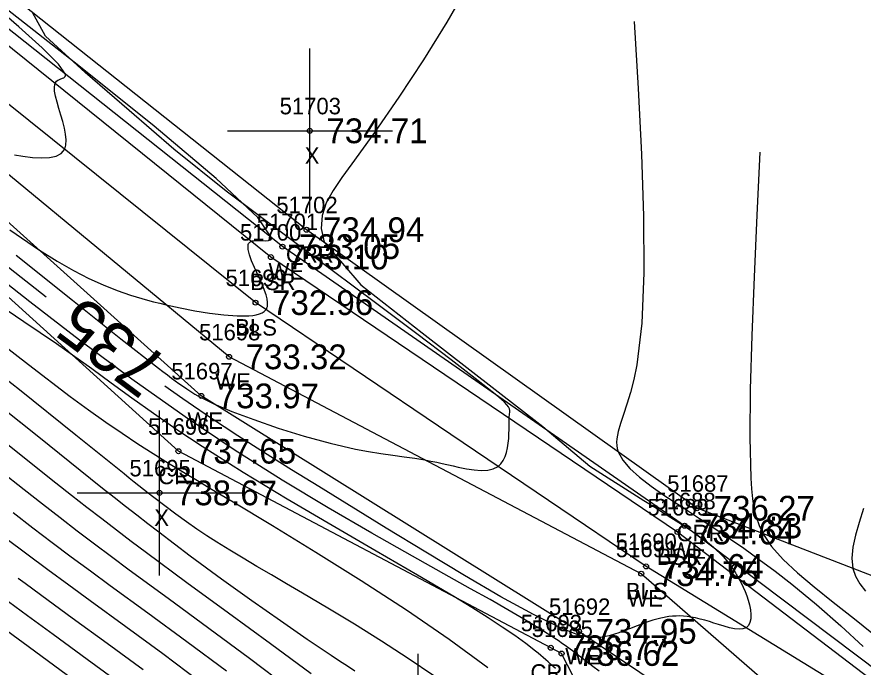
# Model space of a CAD drawing. Extents: x 1378535 to 1380697, y 997729 to 1000024.
# Drawn here: x 1379801.4 to 1379852.8, y 998925.4 to 998964.8 of the extents above; entities that cross this region are included whole.
import ezdxf

# ---------------------------------------------------------------- set-up
doc = ezdxf.new("R2010")
doc.units = 0
for name, color, linetype in [('RD_DTM_BkLn1', 7, 'Continuous'), ('RD_DTM_BkLn2', 7, 'Continuous'), ('RD_DTM_BkLn_txCode', 7, 'Continuous'), ('RD_DTM_Major1', 7, 'Continuous'), ('RD_DTM_Major1_Lbl', 7, 'Continuous'), ('RD_DTM_Minor1', 7, 'Continuous'), ('RD_EX_H2O', 7, 'Continuous'), ('RD_EX_H2O_txCode', 7, 'Continuous'), ('RD_EX_Misc', 7, 'Continuous'), ('RD_EX_Misc_txCode', 7, 'Continuous'), ('RD_EX_TX_H2O_ELEV', 7, 'Continuous'), ('RD_EX_TX_Misc_ELEV', 7, 'Continuous'), ('RD_SMD_Locator', 7, 'Continuous')]:
    doc.layers.add(name, color=color, linetype=linetype)

msp = doc.modelspace()

# ---------------------------------------------------------------- linework, layer by layer
at = {"layer": 'RD_DTM_BkLn1'}
msp.add_lwpolyline([(1380069.494, 998763.848), (1380063.849, 998771.801), (1380055.685, 998789.009), (1380046.97, 998791.391), (1380041.083, 998789.113), (1380026.367, 998796.632), (1380010.681, 998805.255), (1379998.761, 998803.758), (1379975.745, 998804.783), (1379927.549, 998831.825), (1379913.976, 998838.724), (1379907.176, 998844.661), (1379906.64, 998853.643), (1379899.037, 998859.818), (1379893.834, 998874.259), (1379889.362, 998880.409), (1379879.396, 998896.13), (1379864.401, 998911.924), (1379857.767, 998920.384), (1379839.603, 998931.53), (1379815.916, 998947.525), (1379774.763, 998980.586), (1379757.71, 998996.541), (1379750.233, 999010.437)], dxfattribs=at)
at = {"layer": 'RD_DTM_BkLn2'}
for points in [[(1380068.669, 998773.353), (1380055.416, 998791.262), (1380046.405, 998792.892), (1380040.759, 998790.306), (1380029.119, 998801.125), (1380010.691, 998809.061), (1379998.75, 998804.999), (1379976.167, 998807.09), (1379928.643, 998833.57), (1379917.605, 998843.988), (1379907.907, 998846.129), (1379909.914, 998856.179), (1379900.219, 998860.675), (1379897.268, 998867.755), (1379895.377, 998874.668), (1379890.561, 998880.572), (1379881.005, 998897.711), (1379867.047, 998914.158), (1379841.508, 998933.617), (1379816.848, 998950.286), (1379776.874, 998982.461), (1379760.159, 998998.029), (1379755.456, 999017.171)], [(1380079.28, 998746.894), (1380064.652, 998760.82), (1380056.238, 998766.854), (1380048.323, 998775.295), (1380040.023, 998781.877), (1380038.299, 998783.41), (1380023.024, 998795.05), (1380008.825, 998801.508), (1379998.414, 998801.494), (1379975.099, 998802.38), (1379926.598, 998830), (1379913.62, 998838.305), (1379906.017, 998842.599), (1379898.104, 998859.034), (1379896.968, 998860.105), (1379892.086, 998872.241), (1379888.823, 998880.103), (1379877.516, 998895.016), (1379862.887, 998910.551), (1379839.307, 998931.091), (1379814.312, 998944.238), (1379771.727, 998979.433), (1379755.659, 998994.851), (1379748.702, 999008.829)]]:
    msp.add_lwpolyline(points, dxfattribs=at)
at = {"layer": 'RD_DTM_Major1'}
for points in [[(1379828.788, 998966.758), (1379827.515, 998964.532), (1379826.094, 998962.242), (1379824.607, 998959.981), (1379823.132, 998957.846), (1379821.751, 998955.931), (1379821.145, 998955.107), (1379820.618, 998954.33), (1379820.21, 998953.575), (1379819.959, 998952.816), (1379819.903, 998952.028), (1379820.083, 998951.184), (1379822.294, 998948.603), (1379826.025, 998945.702), (1379833.34, 998940.012), (1379836.194, 998937.608), (1379839.462, 998935.535), (1379840.127, 998935.115), (1379840.726, 998934.735), (1379841.263, 998934.393), (1379841.741, 998934.084), (1379842.165, 998933.807), (1379842.536, 998933.559), (1379842.775, 998933.395), (1379842.992, 998933.242), (1379843.188, 998933.099), (1379843.32, 998932.998), (1379843.445, 998932.901), (1379843.562, 998932.806), (1379843.673, 998932.713), (1379843.779, 998932.62), (1379843.882, 998932.526), (1379844.093, 998932.321), (1379844.294, 998932.108), (1379844.487, 998931.885), (1379844.672, 998931.65), (1379844.85, 998931.401), (1379845.021, 998931.137), (1379845.091, 998931.022), (1379845.125, 998930.964), (1379845.228, 998930.783), (1379845.359, 998930.536), (1379845.485, 998930.279), (1379845.603, 998930.014), (1379845.709, 998929.745), (1379845.801, 998929.475), (1379845.874, 998929.209), (1379845.933, 998928.902), (1379845.958, 998928.613), (1379845.947, 998928.351), (1379845.896, 998928.124), (1379845.803, 998927.941), (1379845.663, 998927.811), (1379845.473, 998927.74), (1379845.238, 998927.723), (1379844.966, 998927.751), (1379844.663, 998927.814), (1379844.336, 998927.903), (1379843.992, 998928.008), (1379843.718, 998928.094), (1379843.44, 998928.181), (1379843.16, 998928.264), (1379842.88, 998928.341), (1379842.601, 998928.408), (1379842.325, 998928.462), (1379842.095, 998928.495), (1379841.867, 998928.516), (1379841.643, 998928.525), (1379841.42, 998928.522), (1379841.198, 998928.509), (1379840.977, 998928.484), (1379840.494, 998928.394), (1379840.011, 998928.265), (1379839.533, 998928.108), (1379839.061, 998927.934), (1379838.599, 998927.755), (1379838.149, 998927.582), (1379837.882, 998927.486), (1379837.749, 998927.441), (1379837.618, 998927.4), (1379837.486, 998927.361), (1379837.354, 998927.326), (1379837.147, 998927.279), (1379836.937, 998927.244), (1379836.721, 998927.222), (1379836.5, 998927.216), (1379836.269, 998927.227), (1379836.028, 998927.258), (1379835.832, 998927.297), (1379835.628, 998927.348), (1379835.414, 998927.412), (1379835.19, 998927.488), (1379834.954, 998927.577), (1379834.658, 998927.699), (1379834.61, 998927.719), (1379834.561, 998927.74), (1379834.414, 998927.805), (1379832.768, 998928.612), (1379830.8, 998929.691), (1379828.597, 998930.972), (1379826.246, 998932.385), (1379823.836, 998933.86), (1379819.755, 998936.369), (1379818.099, 998937.39), (1379816.467, 998938.412), (1379814.838, 998939.454), (1379813.193, 998940.538), (1379811.512, 998941.685), (1379810.42, 998942.464)], [(1379803.218, 998947.86), (1379801.031, 998949.582), (1379798.585, 998951.544), (1379796.339, 998953.372), (1379795.057, 998954.424), (1379792.758, 998956.322), (1379791.717, 998957.182), (1379790.732, 998957.992), (1379789.793, 998958.759), (1379789.063, 998959.347), (1379788.336, 998959.92), (1379787.593, 998960.486), (1379786.814, 998961.054), (1379785.981, 998961.631), (1379785.076, 998962.227), (1379783.439, 998963.236), (1379781.62, 998964.285), (1379779.673, 998965.344)], [(1379821.948, 998925.189), (1379821.49, 998925.484), (1379821.011, 998925.795), (1379820.51, 998926.124), (1379819.041, 998927.108), (1379817.422, 998928.222), (1379815.683, 998929.448), (1379813.853, 998930.767), (1379811.963, 998932.161), (1379810.044, 998933.611), (1379809.381, 998934.12), (1379808.715, 998934.636), (1379808.039, 998935.164), (1379807.351, 998935.705), (1379806.645, 998936.264), (1379805.917, 998936.843), (1379802.777, 998939.36), (1379800.485, 998941.186)], [(1379809.102, 998925.255), (1379806.916, 998926.859), (1379804.79, 998928.403), (1379803.35, 998929.455), (1379801.941, 998930.493), (1379801.526, 998930.801)]]:
    msp.add_lwpolyline(points, dxfattribs=at)
at = {"layer": 'RD_DTM_Minor1'}
for points in [[(1379801.306, 998956.494), (1379801.815, 998956.405), (1379802.397, 998956.33), (1379802.936, 998956.298), (1379803.417, 998956.319), (1379803.823, 998956.406), (1379804.137, 998956.57), (1379804.343, 998956.822), (1379804.421, 998957.081), (1379804.436, 998957.389), (1379804.401, 998957.735), (1379804.327, 998958.108), (1379804.226, 998958.498), (1379804.111, 998958.896), (1379803.992, 998959.294), (1379803.881, 998959.678), (1379803.79, 998960.034), (1379803.732, 998960.351), (1379803.717, 998960.618), (1379803.757, 998960.823), (1379803.8, 998960.897), (1379803.856, 998960.957), (1379803.921, 998961.005), (1379803.993, 998961.043), (1379804.067, 998961.075), (1379804.217, 998961.131), (1379804.284, 998961.161), (1379804.339, 998961.197), (1379804.377, 998961.242), (1379804.394, 998961.3), (1379804.386, 998961.375), (1379803.963, 998961.989), (1379802.986, 998962.974), (1379801.573, 998964.247), (1379799.848, 998965.723)], [(1379801.011, 998951.942), (1379802.81, 998950.709), (1379803.884, 998950.038), (1379804.877, 998949.471), (1379805.805, 998948.995), (1379806.682, 998948.596), (1379807.52, 998948.262), (1379808.335, 998947.979), (1379808.678, 998947.871), (1379809.022, 998947.769), (1379809.373, 998947.671), (1379809.733, 998947.576), (1379810.106, 998947.484), (1379810.496, 998947.392), (1379811.339, 998947.208), (1379812.229, 998947.036), (1379813.128, 998946.889), (1379813.998, 998946.78), (1379814.803, 998946.722), (1379815.504, 998946.728), (1379815.746, 998946.751), (1379815.964, 998946.787), (1379816.155, 998946.839), (1379816.318, 998946.907), (1379816.45, 998946.993), (1379816.549, 998947.097), (1379816.573, 998947.133), (1379816.593, 998947.17), (1379816.61, 998947.21), (1379816.624, 998947.251), (1379816.636, 998947.293), (1379816.644, 998947.337), (1379816.653, 998947.537), (1379816.623, 998947.76), (1379816.56, 998948.003), (1379816.471, 998948.263), (1379816.361, 998948.535), (1379816.236, 998948.817), (1379815.85, 998949.652), (1379815.677, 998950.051), (1379815.543, 998950.417), (1379815.465, 998950.737), (1379815.463, 998950.996), (1379815.477, 998951.052), (1379815.498, 998951.102), (1379815.527, 998951.147), (1379815.562, 998951.186), (1379815.606, 998951.218), (1379815.658, 998951.244), (1379815.687, 998951.254), (1379815.717, 998951.263), (1379815.749, 998951.27), (1379815.783, 998951.276), (1379815.819, 998951.281), (1379815.856, 998951.285), (1379816.067, 998951.291), (1379816.292, 998951.283), (1379816.51, 998951.278), (1379816.699, 998951.291), (1379816.838, 998951.336), (1379816.907, 998951.428), (1379816.054, 998952.678), (1379813.53, 998955.051), (1379809.769, 998958.228), (1379805.21, 998961.891), (1379800.286, 998965.721)], [(1379801.401, 998950.402), (1379804.81, 998947.668), (1379807.74, 998945.34), (1379810.023, 998943.558), (1379810.305, 998943.342), (1379810.57, 998943.141), (1379810.818, 998942.955), (1379811.052, 998942.782), (1379811.272, 998942.622), (1379811.481, 998942.475), (1379811.746, 998942.293), (1379811.873, 998942.209), (1379811.999, 998942.129), (1379812.123, 998942.052), (1379812.246, 998941.978), (1379812.421, 998941.877), (1379812.598, 998941.779), (1379812.782, 998941.683), (1379812.975, 998941.587), (1379813.179, 998941.49), (1379813.398, 998941.39), (1379814.488, 998940.932), (1379815.809, 998940.431), (1379817.291, 998939.92), (1379818.861, 998939.43), (1379820.45, 998938.994), (1379821.986, 998938.643), (1379822.774, 998938.498), (1379823.526, 998938.379), (1379824.243, 998938.277), (1379824.925, 998938.184), (1379825.573, 998938.092), (1379826.188, 998937.992), (1379826.552, 998937.922), (1379826.904, 998937.849), (1379827.245, 998937.773), (1379827.897, 998937.623), (1379828.209, 998937.553), (1379828.706, 998937.452), (1379829.174, 998937.379), (1379829.606, 998937.346), (1379829.996, 998937.363), (1379830.337, 998937.442), (1379830.624, 998937.593), (1379830.796, 998937.755), (1379830.937, 998937.955), (1379831.051, 998938.186), (1379831.139, 998938.441), (1379831.203, 998938.714), (1379831.247, 998938.998), (1379831.273, 998939.283), (1379831.285, 998939.565), (1379831.289, 998939.836), (1379831.289, 998940.091), (1379831.29, 998940.321), (1379831.297, 998940.519), (1379831.305, 998940.619), (1379831.315, 998940.707), (1379831.325, 998940.786), (1379831.333, 998940.858), (1379831.337, 998940.924), (1379831.335, 998940.987), (1379831.312, 998941.095), (1379831.257, 998941.208), (1379831.162, 998941.335), (1379831.019, 998941.485), (1379830.821, 998941.666), (1379830.559, 998941.888), (1379829.426, 998942.793), (1379827.782, 998944.057), (1379825.704, 998945.628), (1379823.271, 998947.454), (1379820.561, 998949.48), (1379817.652, 998951.655), (1379814.146, 998954.29), (1379810.969, 998956.825), (1379808.261, 998959.167), (1379805.594, 998961.482), (1379803.188, 998963.673), (1379802.388, 998965.12)], [(1379838.887, 998964.564), (1379839.12, 998960.499), (1379839.319, 998956.536), (1379839.446, 998952.777), (1379839.467, 998949.325), (1379839.345, 998946.283), (1379839.046, 998943.752), (1379838.863, 998942.863), (1379838.656, 998942.073), (1379838.443, 998941.371), (1379838.238, 998940.749), (1379838.057, 998940.196), (1379837.915, 998939.702), (1379837.865, 998939.482), (1379837.831, 998939.271), (1379837.815, 998939.067), (1379837.82, 998938.868), (1379837.85, 998938.672), (1379837.907, 998938.477), (1379838.183, 998937.974), (1379838.625, 998937.46), (1379839.208, 998936.936), (1379839.904, 998936.401), (1379840.686, 998935.856), (1379841.525, 998935.299), (1379841.741, 998935.159), (1379842.847, 998934.44), (1379843.711, 998933.871), (1379844.603, 998933.272), (1379845.521, 998932.637), (1379846.465, 998931.959), (1379847.435, 998931.235), (1379848.432, 998930.457), (1379849.933, 998929.216), (1379851.406, 998927.928), (1379852.765, 998926.673)], [(1379846.508, 998956.639), (1379846.32, 998952.82), (1379846.149, 998949.091), (1379846.011, 998945.542), (1379845.923, 998942.264), (1379845.9, 998939.347), (1379845.961, 998936.88), (1379845.999, 998936.236), (1379846.057, 998935.635), (1379846.145, 998935.069), (1379846.273, 998934.532), (1379846.451, 998934.018), (1379846.69, 998933.519), (1379847.217, 998932.737), (1379847.916, 998931.954), (1379848.778, 998931.148), (1379849.792, 998930.294), (1379850.948, 998929.37), (1379852.237, 998928.353), (1379855.283, 998925.896)], [(1379836.754, 998925.184), (1379836.38, 998925.467), (1379836.014, 998925.749), (1379835.649, 998926.03), (1379835.508, 998926.138), (1379835.365, 998926.246), (1379835.221, 998926.353), (1379834.927, 998926.569), (1379834.776, 998926.677), (1379834.629, 998926.782), (1379834.478, 998926.886), (1379834.324, 998926.992), (1379834.002, 998927.208), (1379833.834, 998927.318), (1379833.061, 998927.807), (1379832.189, 998928.333), (1379831.216, 998928.901), (1379830.14, 998929.516), (1379828.959, 998930.181), (1379827.67, 998930.901), (1379825.438, 998932.148), (1379822.976, 998933.541), (1379820.326, 998935.081), (1379817.527, 998936.769), (1379814.62, 998938.607), (1379811.643, 998940.595), (1379808.417, 998942.885), (1379805.248, 998945.244), (1379802.226, 998947.569), (1379799.442, 998949.753)], [(1379834.115, 998925.333), (1379833.809, 998925.613), (1379833.665, 998925.742), (1379833.519, 998925.871), (1379833.369, 998926), (1379833.215, 998926.131), (1379833.056, 998926.263), (1379832.891, 998926.397), (1379832.304, 998926.852), (1379831.637, 998927.335), (1379830.879, 998927.855), (1379830.018, 998928.418), (1379829.042, 998929.032), (1379827.938, 998929.704), (1379825.737, 998931.005), (1379823.243, 998932.454), (1379820.572, 998934.004), (1379817.842, 998935.611), (1379815.169, 998937.227), (1379812.671, 998938.805), (1379811.148, 998939.82), (1379809.737, 998940.797), (1379808.418, 998941.736), (1379807.172, 998942.639), (1379805.981, 998943.504), (1379804.825, 998944.332), (1379803.839, 998945.022), (1379802.854, 998945.696), (1379801.862, 998946.369), (1379800.852, 998947.054)], [(1379829.996, 998925.386), (1379827.664, 998927.099), (1379825.064, 998928.876), (1379822.325, 998930.658), (1379819.577, 998932.382), (1379816.948, 998933.989), (1379814.569, 998935.418), (1379813.841, 998935.851), (1379813.15, 998936.262), (1379812.49, 998936.655), (1379811.854, 998937.036), (1379811.237, 998937.409), (1379810.631, 998937.779), (1379809.707, 998938.355), (1379808.778, 998938.95), (1379807.829, 998939.58), (1379806.84, 998940.258), (1379805.796, 998941), (1379804.678, 998941.819), (1379802.145, 998943.744), (1379799.336, 998945.91)], [(1379826.724, 998924.904), (1379825.176, 998925.949), (1379823.558, 998926.995), (1379821.919, 998928.02), (1379820.307, 998929), (1379818.77, 998929.914), (1379817.8, 998930.482), (1379816.879, 998931.017), (1379816.002, 998931.528), (1379815.164, 998932.022), (1379814.359, 998932.509), (1379813.58, 998932.994), (1379812.97, 998933.389), (1379812.361, 998933.798), (1379811.74, 998934.232), (1379811.094, 998934.699), (1379810.409, 998935.209), (1379809.674, 998935.772), (1379809.406, 998935.979), (1379809.131, 998936.194), (1379808.848, 998936.417), (1379808.555, 998936.649), (1379808.253, 998936.888), (1379807.941, 998937.137), (1379805.025, 998939.484), (1379801.602, 998942.229), (1379797.862, 998945.153)], [(1379819.298, 998925.015), (1379816.824, 998926.834), (1379814.281, 998928.689), (1379811.746, 998930.543), (1379809.296, 998932.358), (1379808.385, 998933.043), (1379807.487, 998933.725), (1379806.592, 998934.411), (1379805.687, 998935.111), (1379804.764, 998935.832), (1379803.81, 998936.582), (1379800.79, 998938.979)], [(1379817.959, 998924.135), (1379815.551, 998925.951), (1379813.077, 998927.776), (1379810.617, 998929.576), (1379808.252, 998931.313), (1379807.186, 998932.105), (1379806.143, 998932.888), (1379805.106, 998933.674), (1379804.061, 998934.475), (1379802.99, 998935.304), (1379801.878, 998936.172), (1379798.999, 998938.442)], [(1379814.157, 998925.176), (1379811.756, 998926.961), (1379809.382, 998928.694), (1379807.104, 998930.354), (1379805.906, 998931.234), (1379804.739, 998932.101), (1379803.581, 998932.969), (1379802.413, 998933.855), (1379801.214, 998934.774)], [(1379852.778, 998935.04), (1379852.527, 998934.196), (1379852.304, 998933.42), (1379852.145, 998932.703), (1379852.081, 998932.036), (1379852.147, 998931.413), (1379852.31, 998930.939), (1379852.569, 998930.478), (1379852.914, 998930.023)], [(1379812.542, 998924.528), (1379810.289, 998926.23), (1379808.056, 998927.869), (1379805.897, 998929.438), (1379804.595, 998930.389), (1379803.321, 998931.327), (1379802.055, 998932.269), (1379800.774, 998933.233)], [(1379807.814, 998924.346), (1379805.713, 998925.892), (1379803.65, 998927.395), (1379802.088, 998928.538), (1379800.553, 998929.668)], [(1379804.507, 998924.926), (1379802.512, 998926.386), (1379800.832, 998927.618)]]:
    msp.add_lwpolyline(points, dxfattribs=at)
at = {"layer": 'RD_EX_H2O'}
for points in [[(1379867.26, 998914.916), (1379841.927, 998933.998), (1379817.546, 998950.921), (1379777.378, 998982.829), (1379767.355, 998994.267), (1379764.434, 999001.11), (1379758.208, 999012.182), (1379756.794, 999014.963), (1379755.875, 999017.651), (1379756.704, 999019.626)], [(1379861.306, 998910.256), (1379835.533, 998927.591), (1379812.628, 998941.87), (1379770.332, 998979.951), (1379755.348, 998994.627), (1379747.404, 999008.004), (1379729.374, 998999.597)], [(1379888.525, 998891.494), (1379883.08, 998899.783), (1379871.212, 998917.722), (1379860.107, 998928.34), (1379842.702, 998935.059), (1379819.014, 998951.946), (1379778.759, 998983.844), (1379769.782, 998992.99), (1379769.222, 999003.144)], [(1379856.023, 998913.003), (1379850.337, 998908.19), (1379843.282, 998909.717), (1379838.494, 998918.437), (1379834.478, 998926.252), (1379833.82, 998926.599), (1379811.244, 998938.516), (1379769.444, 998976.392), (1379752.612, 998991.966), (1379744.315, 999002.648)]]:
    msp.add_lwpolyline(points, dxfattribs=at)
at = {"layer": 'RD_EX_Misc'}
for p, q in [((1379819.215, 998952.943), (1379819.215, 998962.943)), ((1379814.215, 998957.943), (1379824.215, 998957.943)), ((1379810.091, 998930.989), (1379810.091, 998940.989)), ((1379805.091, 998935.989), (1379815.091, 998935.989)), ((1379825.777, 998916.234), (1379825.777, 998926.234))]:
    msp.add_line(p, q, dxfattribs=at)
at = {"layer": 'RD_SMD_Locator'}
for centre in [(1379819.215, 998957.943), (1379819.014, 998951.946), (1379817.546, 998950.921), (1379816.848, 998950.286), (1379815.916, 998947.525), (1379814.312, 998944.238), (1379812.628, 998941.87), (1379811.244, 998938.516), (1379810.091, 998935.989), (1379842.702, 998935.059), (1379841.927, 998933.998), (1379841.508, 998933.617), (1379839.603, 998931.53), (1379839.307, 998931.091), (1379835.533, 998927.591), (1379833.82, 998926.599), (1379834.478, 998926.252)]:
    msp.add_circle(centre, 0.15, dxfattribs=at)

# ---------------------------------------------------------------- texts
at = {"layer": 'RD_DTM_BkLn_txCode'}
for s, p in [('51700', (1379814.974, 998951.286)), ('51699', (1379814.097, 998948.525)), ('BSR', (1379815.596, 998948.286)), ('BLS', (1379814.688, 998945.525)), ('51689', (1379839.689, 998934.617)), ('51690', (1379837.745, 998932.53)), ('BSR', (1379840.256, 998931.617)), ('BLS', (1379838.375, 998929.53))]:
    msp.add_text(s, height=1, dxfattribs=at).set_placement(p)
at = {"layer": 'RD_DTM_Major1_Lbl'}
msp.add_text('735', height=3, rotation=143.1602, dxfattribs=at).set_placement((1379810.769, 998944.014))
at = {"layer": 'RD_EX_H2O_txCode'}
for s, p in [('51702', (1379817.179, 998952.946)), ('51701', (1379815.995, 998951.921)), ('CRR', (1379817.762, 998949.946)), ('WE', (1379816.707, 998948.921)), ('51698', (1379812.493, 998945.238)), ('51697', (1379810.809, 998942.87)), ('WE', (1379813.473, 998942.238)), ('WE', (1379811.789, 998939.87)), ('51696', (1379809.401, 998939.516)), ('CRL', (1379810.016, 998936.516)), ('51687', (1379840.883, 998936.059)), ('51688', (1379840.108, 998934.998)), ('CRR', (1379841.45, 998933.059)), ('51691', (1379837.772, 998932.091)), ('WE', (1379841.088, 998931.998)), ('WE', (1379838.468, 998929.091)), ('51692', (1379833.714, 998928.591)), ('51693', (1379832.001, 998927.599)), ('51685', (1379832.659, 998927.252)), ('WE', (1379834.694, 998925.591)), ('CRL', (1379832.592, 998924.599))]:
    msp.add_text(s, height=1, dxfattribs=at).set_placement(p)
at = {"layer": 'RD_EX_Misc_txCode'}
for s, p in [('51703', (1379817.38, 998958.943)), ('X', (1379818.9, 998955.943)), ('51695', (1379808.272, 998936.989)), ('X', (1379809.776, 998933.989))]:
    msp.add_text(s, height=1, dxfattribs=at).set_placement(p)
at = {"layer": 'RD_EX_TX_H2O_ELEV'}
for s, p in [('734.94', (1379820.014, 998951.196)), ('733.05', (1379818.546, 998950.171)), ('733.32', (1379815.312, 998943.488)), ('733.97', (1379813.628, 998941.12)), ('737.65', (1379812.244, 998937.766)), ('736.27', (1379843.702, 998934.309)), ('734.83', (1379842.927, 998933.248)), ('734.75', (1379840.307, 998930.341)), ('734.95', (1379836.533, 998926.841)), ('736.77', (1379834.82, 998925.849)), ('736.62', (1379835.478, 998925.502))]:
    msp.add_text(s, height=1.5, dxfattribs=at).set_placement(p)
at = {"layer": 'RD_EX_TX_Misc_ELEV'}
for s, p in [('734.71', (1379820.215, 998957.193)), ('733.10', (1379817.848, 998949.536)), ('732.96', (1379816.916, 998946.775)), ('738.67', (1379811.091, 998935.239)), ('734.64', (1379842.508, 998932.867)), ('734.64', (1379840.603, 998930.78))]:
    msp.add_text(s, height=1.5, dxfattribs=at).set_placement(p)

doc.saveas('drawing.dxf')
